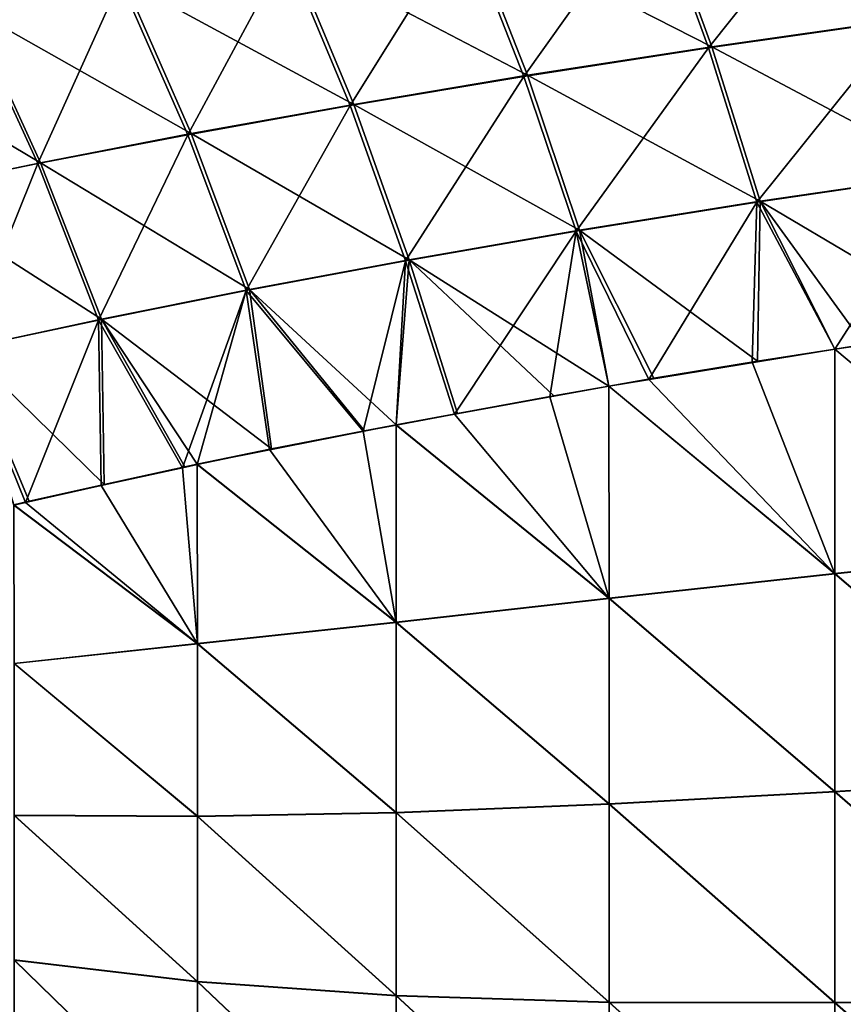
# Model space of a CAD drawing. Header units: metres. Extents: x -2 to 78, y -85 to 85.
# Tile 308 of 500: x 51.38 to 52.44, y -2.05 to -0.77. Entities that reach past the tile are written whole.
import ezdxf

# ---------------------------------------------------------------- set-up
doc = ezdxf.new("R2010")
doc.units = ezdxf.units.M
doc.layers.add('solid_20004802', color=7, linetype='CONTINUOUS')

msp = doc.modelspace()

# ---------------------------------------------------------------- linework, layer by layer
at = {"layer": 'solid_20004802'}
for points in [[(52.269962, -0.80958, -4.013554), (52.197647, -0.611387, -4.066089), (52.45578, -0.575838, -4.248753)], [(52.522137, -0.773654, -4.192904), (52.269962, -0.80958, -4.013554), (52.45578, -0.575838, -4.248753)], [(52.030502, -0.846686, -3.818971), (51.952614, -0.648064, -3.868079), (52.197647, -0.611387, -4.066089)], [(52.2743, -0.808179, 4.015736), (52.201992, -0.609921, 4.06882), (51.95731, -0.646503, 3.871415)], [(52.269962, -0.80958, -4.013554), (52.030502, -0.846686, -3.818971), (52.197647, -0.611387, -4.066089)], [(52.2743, -0.808179, 4.015736), (52.525898, -0.77245, 4.194558), (52.201992, -0.609921, 4.06882)], [(51.804928, -0.884448, -3.609848), (51.721912, -0.685339, -3.655467), (51.952614, -0.648064, -3.868079)], [(52.035183, -0.845179, 3.821784), (51.95731, -0.646503, 3.871415), (51.726654, -0.683817, 3.659431)], [(52.030502, -0.846686, -3.818971), (51.804928, -0.884448, -3.609848), (51.952614, -0.648064, -3.868079)], [(52.035183, -0.845179, 3.821784), (52.2743, -0.808179, 4.015736), (51.95731, -0.646503, 3.871415)], [(51.594418, -0.922338, -3.386889), (51.506752, -0.72268, -3.42901), (51.721912, -0.685339, -3.655467)], [(51.80965, -0.882955, 3.613404), (51.726654, -0.683817, 3.659431), (51.511177, -0.721361, 3.433617)], [(51.804928, -0.884448, -3.609848), (51.594418, -0.922338, -3.386889), (51.721912, -0.685339, -3.655467)], [(51.80965, -0.882955, 3.613404), (52.035183, -0.845179, 3.821784), (51.726654, -0.683817, 3.659431)], [(51.399651, -0.959865, -3.150949), (51.307838, -0.7596, -3.189581), (51.506752, -0.72268, -3.42901)], [(51.598808, -0.921005, 3.391309), (51.511177, -0.721361, 3.433617), (51.311596, -0.758636, 3.194834)], [(51.594418, -0.922338, -3.386889), (51.399651, -0.959865, -3.150949), (51.506752, -0.72268, -3.42901)], [(51.598808, -0.921005, 3.391309), (51.80965, -0.882955, 3.613404), (51.511177, -0.721361, 3.433617)], [(51.403366, -0.958828, 3.156326), (51.311596, -0.758636, 3.194834), (51.128201, -0.795147, 2.944063)], [(51.399651, -0.959865, -3.150949), (51.220829, -0.99657, -2.903035), (51.307838, -0.7596, -3.189581)], [(51.403366, -0.958828, 3.156326), (51.598808, -0.921005, 3.391309), (51.311596, -0.758636, 3.194834)], [(52.522137, -0.773654, -4.192904), (52.332825, -1.010153, -3.97371), (52.269962, -0.80958, -4.013554)], [(52.2743, -0.808179, 4.015736), (52.583717, -0.972561, 4.151265), (52.525898, -0.77245, 4.194558)], [(52.522137, -0.773654, -4.192904), (52.579945, -0.973716, -4.150155), (52.332825, -1.010153, -3.97371)], [(51.223633, -0.995915, 2.909394), (51.403366, -0.958828, 3.156326), (51.128201, -0.795147, 2.944063)], [(52.269962, -0.80958, -4.013554), (52.098042, -1.047828, -3.782082), (52.030502, -0.846686, -3.818971)], [(52.035183, -0.845179, 3.821784), (52.337177, -1.008801, 3.975303), (52.2743, -0.808179, 4.015736)], [(52.269962, -0.80958, -4.013554), (52.332825, -1.010153, -3.97371), (52.098042, -1.047828, -3.782082)], [(52.2743, -0.808179, 4.015736), (52.337177, -1.008801, 3.975303), (52.583717, -0.972561, 4.151265)], [(52.030502, -0.846686, -3.818971), (51.876736, -1.086219, -3.575906), (51.804928, -0.884448, -3.609848)], [(51.80965, -0.882955, 3.613404), (52.102741, -1.04636, 3.784338), (52.035183, -0.845179, 3.821784)], [(52.030502, -0.846686, -3.818971), (52.098042, -1.047828, -3.782082), (51.876736, -1.086219, -3.575906)], [(52.035183, -0.845179, 3.821784), (52.102741, -1.04636, 3.784338), (52.337177, -1.008801, 3.975303)], [(51.804928, -0.884448, -3.609848), (51.670033, -1.124803, -3.355831), (51.594418, -0.922338, -3.386889)], [(51.598808, -0.921005, 3.391309), (51.88147, -1.084741, 3.579037), (51.80965, -0.882955, 3.613404)], [(51.804928, -0.884448, -3.609848), (51.876736, -1.086219, -3.575906), (51.670033, -1.124803, -3.355831)], [(51.80965, -0.882955, 3.613404), (51.88147, -1.084741, 3.579037), (52.102741, -1.04636, 3.784338)], [(51.594418, -0.922338, -3.386889), (51.478607, -1.16308, -3.122695), (51.399651, -0.959865, -3.150949)], [(51.403366, -0.958828, 3.156326), (51.674419, -1.123448, 3.360075), (51.598808, -0.921005, 3.391309)], [(51.594418, -0.922338, -3.386889), (51.670033, -1.124803, -3.355831), (51.478607, -1.16308, -3.122695)], [(51.598808, -0.921005, 3.391309), (51.674419, -1.123448, 3.360075), (51.88147, -1.084741, 3.579037)], [(51.399651, -0.959865, -3.150949), (51.302685, -1.200569, -2.877527), (51.220829, -0.99657, -2.903035)], [(51.223633, -0.995915, 2.909394), (51.482296, -1.16197, 3.128241), (51.403366, -0.958828, 3.156326)], [(51.399651, -0.959865, -3.150949), (51.478607, -1.16308, -3.122695), (51.302685, -1.200569, -2.877527)], [(51.403366, -0.958828, 3.156326), (51.482296, -1.16197, 3.128241), (51.674419, -1.123448, 3.360075)], [(52.332825, -1.010153, -3.97371), (52.579945, -0.973716, -4.150155), (52.433788, -1.200958, -3.984376)], [(52.614605, -1.173228, 4.113806), (52.583717, -0.972561, 4.151265), (52.337177, -1.008801, 3.975303)], [(52.579945, -0.973716, -4.150155), (52.464752, -1.196173, -4.007461), (52.433788, -1.200958, -3.984376)], [(51.223633, -0.995915, 2.909394), (51.305443, -1.199785, 2.884437), (51.482296, -1.16197, 3.128241)], [(52.333309, -1.216384, 3.906779), (52.337177, -1.008801, 3.975303), (52.102741, -1.04636, 3.784338)], [(52.333309, -1.216384, 3.906779), (52.433796, -1.200612, 3.984481), (52.337177, -1.008801, 3.975303)], [(52.47205, -1.194722, 4.012934), (52.614605, -1.173228, 4.113806), (52.337177, -1.008801, 3.975303)], [(52.433796, -1.200612, 3.984481), (52.47205, -1.194722, 4.012934), (52.337177, -1.008801, 3.975303)], [(52.098042, -1.047828, -3.782082), (52.332825, -1.010153, -3.97371), (52.19268, -1.240011, -3.790147)], [(52.332825, -1.010153, -3.97371), (52.326393, -1.217874, -3.901154), (52.19268, -1.240011, -3.790147)], [(52.332825, -1.010153, -3.97371), (52.433788, -1.200958, -3.984376), (52.326393, -1.217874, -3.901154)], [(51.876736, -1.086219, -3.575906), (52.098042, -1.047828, -3.782082), (51.940586, -1.285349, -3.555702)], [(52.140755, -1.248721, 3.744745), (52.102741, -1.04636, 3.784338), (51.88147, -1.084741, 3.579037)], [(52.098042, -1.047828, -3.782082), (52.064148, -1.26273, -3.674934), (51.940586, -1.285349, -3.555702)], [(52.098042, -1.047828, -3.782082), (52.140705, -1.249066, -3.744594), (52.064148, -1.26273, -3.674934)], [(52.098042, -1.047828, -3.782082), (52.19268, -1.240011, -3.790147), (52.140705, -1.249066, -3.744594)], [(52.198887, -1.238583, 3.795606), (52.333309, -1.216384, 3.906779), (52.102741, -1.04636, 3.784338)], [(52.140755, -1.248721, 3.744745), (52.198887, -1.238583, 3.795606), (52.102741, -1.04636, 3.784338)], [(51.670033, -1.124803, -3.355831), (51.876736, -1.086219, -3.575906), (51.821991, -1.307419, -3.432737)], [(51.864624, -1.299095, 3.478085), (51.88147, -1.084741, 3.579037), (51.674419, -1.123448, 3.360075)], [(51.876736, -1.086219, -3.575906), (51.864578, -1.299477, -3.477903), (51.821991, -1.307419, -3.432737)], [(51.876736, -1.086219, -3.575906), (51.940586, -1.285349, -3.555702), (51.864578, -1.299477, -3.477903)], [(51.864624, -1.299095, 3.478085), (51.944115, -1.284374, 3.559338), (51.88147, -1.084741, 3.579037)], [(52.069187, -1.261505, 3.679718), (52.140755, -1.248721, 3.744745), (51.88147, -1.084741, 3.579037)], [(51.944115, -1.284374, 3.559338), (52.069187, -1.261505, 3.679718), (51.88147, -1.084741, 3.579037)], [(51.587269, -1.354824, -3.159636), (51.478607, -1.16308, -3.122695), (51.670033, -1.124803, -3.355831)], [(51.703133, -1.330307, 3.299989), (51.674419, -1.123448, 3.360075), (51.482296, -1.16197, 3.128241)], [(51.606625, -1.350716, -3.183842), (51.587269, -1.354824, -3.159636), (51.670033, -1.124803, -3.355831)], [(51.70052, -1.331279, -3.296778), (51.606625, -1.350716, -3.183842), (51.670033, -1.124803, -3.355831)], [(51.70052, -1.331279, -3.296778), (51.670033, -1.124803, -3.355831), (51.821991, -1.307419, -3.432737)], [(51.823704, -1.306681, 3.434727), (51.864624, -1.299095, 3.478085), (51.674419, -1.123448, 3.360075)], [(51.703133, -1.330307, 3.299989), (51.823704, -1.306681, 3.434727), (51.674419, -1.123448, 3.360075)], [(51.383629, -1.399884, -2.883147), (51.302685, -1.200569, -2.877527), (51.478607, -1.16308, -3.122695)], [(51.486008, -1.376379, 3.027591), (51.482296, -1.16197, 3.128241), (51.305443, -1.199785, 2.884437)], [(51.481926, -1.37774, -3.021853), (51.383629, -1.399884, -2.883147), (51.478607, -1.16308, -3.122695)], [(51.587269, -1.354824, -3.159636), (51.481926, -1.37774, -3.021853), (51.478607, -1.16308, -3.122695)], [(51.606667, -1.35025, 3.18408), (51.703133, -1.330307, 3.299989), (51.482296, -1.16197, 3.128241)], [(51.590672, -1.353641, 3.164099), (51.606667, -1.35025, 3.18408), (51.482296, -1.16197, 3.128241)], [(51.486008, -1.376379, 3.027591), (51.590672, -1.353641, 3.164099), (51.482296, -1.16197, 3.128241)], [(52.433796, -1.200612, 3.984481), (52.741993, -1.155209, 4.197276), (52.47205, -1.194722, 4.012934)], [(52.742027, -1.459249, 4.106331), (52.741993, -1.155209, 4.197276), (52.433796, -1.200612, 3.984481)], [(51.383629, -1.399884, -2.883147), (51.368553, -1.403326, -2.86092), (51.302685, -1.200569, -2.877527)], [(51.388474, -1.398296, 2.890455), (51.486008, -1.376379, 3.027591), (51.305443, -1.199785, 2.884437)], [(51.3685, -1.402851, 2.861069), (51.388474, -1.398296, 2.890455), (51.305443, -1.199785, 2.884437)], [(52.140755, -1.248721, 3.744745), (52.433796, -1.200612, 3.984481), (52.198887, -1.238583, 3.795606)], [(52.433861, -1.492035, 3.88969), (52.433796, -1.200612, 3.984481), (52.140755, -1.248721, 3.744745)], [(52.198887, -1.238583, 3.795606), (52.433796, -1.200612, 3.984481), (52.333309, -1.216384, 3.906779)], [(52.433861, -1.492321, -3.889585), (52.326393, -1.217874, -3.901154), (52.433788, -1.200958, -3.984376)], [(52.742027, -1.459472, -4.106256), (52.433788, -1.200958, -3.984376), (52.464752, -1.196173, -4.007461)], [(52.742027, -1.459472, -4.106256), (52.433861, -1.492321, -3.889585), (52.433788, -1.200958, -3.984376)], [(52.742027, -1.459249, 4.106331), (52.433796, -1.200612, 3.984481), (52.433861, -1.492035, 3.88969)], [(52.433861, -1.492321, -3.889585), (52.19268, -1.240011, -3.790147), (52.326393, -1.217874, -3.901154)], [(52.433861, -1.492321, -3.889585), (52.140705, -1.249066, -3.744594), (52.19268, -1.240011, -3.790147)], [(51.864624, -1.299095, 3.478085), (52.140755, -1.248721, 3.744745), (51.944115, -1.284374, 3.559338)], [(52.140896, -1.524301, 3.646322), (52.140755, -1.248721, 3.744745), (51.864624, -1.299095, 3.478085)], [(51.944115, -1.284374, 3.559338), (52.140755, -1.248721, 3.744745), (52.069187, -1.261505, 3.679718)], [(52.140896, -1.524608, -3.646199), (52.064148, -1.26273, -3.674934), (52.140705, -1.249066, -3.744594)], [(52.433861, -1.492321, -3.889585), (52.140896, -1.524608, -3.646199), (52.140705, -1.249066, -3.744594)], [(52.433861, -1.492035, 3.88969), (52.140755, -1.248721, 3.744745), (52.140896, -1.524301, 3.646322)], [(52.140896, -1.524608, -3.646199), (51.940586, -1.285349, -3.555702), (52.064148, -1.26273, -3.674934)], [(52.140896, -1.524608, -3.646199), (51.864578, -1.299477, -3.477903), (51.940586, -1.285349, -3.555702)], [(51.606667, -1.35025, 3.18408), (51.864624, -1.299095, 3.478085), (51.703133, -1.330307, 3.299989)], [(51.864738, -1.55512, 3.376451), (51.864624, -1.299095, 3.478085), (51.606667, -1.35025, 3.18408)], [(51.703133, -1.330307, 3.299989), (51.864624, -1.299095, 3.478085), (51.823704, -1.306681, 3.434727)], [(51.864738, -1.555494, -3.376286), (51.821991, -1.307419, -3.432737), (51.864578, -1.299477, -3.477903)], [(52.140896, -1.524608, -3.646199), (51.864738, -1.555494, -3.376286), (51.864578, -1.299477, -3.477903)], [(52.140896, -1.524301, 3.646322), (51.864624, -1.299095, 3.478085), (51.864738, -1.55512, 3.376451)], [(51.864738, -1.555494, -3.376286), (51.70052, -1.331279, -3.296778), (51.821991, -1.307419, -3.432737)], [(51.864738, -1.555494, -3.376286), (51.606625, -1.350716, -3.183842), (51.70052, -1.331279, -3.296778)], [(51.3685, -1.402851, 2.861069), (51.606667, -1.35025, 3.18408), (51.388474, -1.398296, 2.890455)], [(51.606918, -1.583099, 3.080175), (51.606667, -1.35025, 3.18408), (51.3685, -1.402851, 2.861069)], [(51.388474, -1.398296, 2.890455), (51.606667, -1.35025, 3.18408), (51.486008, -1.376379, 3.027591)], [(51.606918, -1.583614, -3.079921), (51.481926, -1.37774, -3.021853), (51.587269, -1.354824, -3.159636)], [(51.486008, -1.376379, 3.027591), (51.606667, -1.35025, 3.18408), (51.590672, -1.353641, 3.164099)], [(51.606918, -1.583614, -3.079921), (51.587269, -1.354824, -3.159636), (51.606625, -1.350716, -3.183842)], [(51.864738, -1.555494, -3.376286), (51.606918, -1.583614, -3.079921), (51.606625, -1.350716, -3.183842)], [(51.864738, -1.55512, 3.376451), (51.606667, -1.35025, 3.18408), (51.606918, -1.583099, 3.080175)], [(51.606918, -1.583614, -3.079921), (51.383629, -1.399884, -2.883147), (51.481926, -1.37774, -3.021853)], [(51.368855, -1.608776, 2.755927), (51.606918, -1.583099, 3.080175), (51.3685, -1.402851, 2.861069)], [(51.606918, -1.583614, -3.079921), (51.368553, -1.403326, -2.86092), (51.383629, -1.399884, -2.883147)], [(51.368855, -1.609137, -2.755725), (51.368553, -1.403326, -2.86092), (51.606918, -1.583614, -3.079921)], [(52.742027, -1.75561, 3.993465), (52.742027, -1.459249, 4.106331), (52.433861, -1.492035, 3.88969)], [(52.742027, -1.459472, -4.106256), (52.742027, -1.755827, -3.993373), (52.433861, -1.492321, -3.889585)], [(52.433861, -1.77528, 3.773738), (52.433861, -1.492035, 3.88969), (52.140896, -1.524301, 3.646322)], [(52.433861, -1.492321, -3.889585), (52.433861, -1.775557, -3.773612), (52.140896, -1.524608, -3.646199)], [(52.742027, -1.75561, 3.993465), (52.433861, -1.492035, 3.88969), (52.433861, -1.77528, 3.773738)], [(52.742027, -1.755827, -3.993373), (52.433861, -1.775557, -3.773612), (52.433861, -1.492321, -3.889585)], [(52.140896, -1.79123, 3.527802), (52.140896, -1.524301, 3.646322), (51.864738, -1.55512, 3.376451)], [(52.140896, -1.524608, -3.646199), (52.140896, -1.791527, -3.527657), (51.864738, -1.555494, -3.376286)], [(52.433861, -1.77528, 3.773738), (52.140896, -1.524301, 3.646322), (52.140896, -1.79123, 3.527802)], [(52.433861, -1.775557, -3.773612), (52.140896, -1.791527, -3.527657), (52.140896, -1.524608, -3.646199)], [(51.864738, -1.802382, 3.256135), (51.864738, -1.55512, 3.376451), (51.606918, -1.583099, 3.080175)], [(51.864738, -1.555494, -3.376286), (51.864738, -1.802742, -3.255943), (51.606918, -1.583614, -3.079921)], [(52.140896, -1.79123, 3.527802), (51.864738, -1.55512, 3.376451), (51.864738, -1.802382, 3.256135)], [(52.140896, -1.791527, -3.527657), (51.864738, -1.802742, -3.255943), (51.864738, -1.555494, -3.376286)], [(51.368855, -1.608776, 2.755927), (51.606918, -1.807224, 2.959188), (51.606918, -1.583099, 3.080175)], [(51.368855, -1.609137, -2.755725), (51.606918, -1.583614, -3.079921), (51.606918, -1.807719, -2.958896)], [(51.864738, -1.802382, 3.256135), (51.606918, -1.583099, 3.080175), (51.606918, -1.807224, 2.959188)], [(51.864738, -1.802742, -3.255943), (51.606918, -1.807719, -2.958896), (51.606918, -1.583614, -3.079921)], [(51.368855, -1.805966, 2.6358), (51.606918, -1.807224, 2.959188), (51.368855, -1.608776, 2.755927)], [(51.368855, -1.609137, -2.755725), (51.606918, -1.807719, -2.958896), (51.368855, -1.806311, -2.635573)], [(52.742027, -2.04293, 3.859243), (52.742027, -1.75561, 3.993465), (52.433861, -1.77528, 3.773738)], [(52.742027, -1.755827, -3.993373), (52.742027, -2.04314, -3.859136), (52.433861, -1.775557, -3.773612)], [(52.433861, -2.049193, 3.637192), (52.433861, -1.77528, 3.773738), (52.140896, -1.79123, 3.527802)], [(52.433861, -1.775557, -3.773612), (52.433861, -2.049459, -3.637047), (52.140896, -1.791527, -3.527657)], [(52.742027, -2.04293, 3.859243), (52.433861, -1.77528, 3.773738), (52.433861, -2.049193, 3.637192)], [(52.742027, -2.04314, -3.859136), (52.433861, -2.049459, -3.637047), (52.433861, -1.775557, -3.773612)], [(51.864738, -2.039999, 3.117743), (51.864738, -1.802382, 3.256135), (51.606918, -1.807224, 2.959188)], [(52.140896, -2.048614, 3.389774), (52.140896, -1.79123, 3.527802), (51.864738, -1.802382, 3.256135)], [(52.140896, -1.791527, -3.527657), (52.140896, -2.048899, -3.389607), (51.864738, -1.802742, -3.255943)], [(52.140896, -2.048614, 3.389774), (51.864738, -1.802382, 3.256135), (51.864738, -2.039999, 3.117743)], [(52.433861, -2.049193, 3.637192), (52.140896, -1.79123, 3.527802), (52.140896, -2.048614, 3.389774)], [(52.433861, -2.049459, -3.637047), (52.140896, -2.048899, -3.389607), (52.140896, -1.791527, -3.527657)], [(51.368855, -1.805966, 2.6358), (51.606918, -2.021764, 2.82192), (51.606918, -1.807224, 2.959188)], [(51.368855, -1.993854, 2.50159), (51.606918, -2.021764, 2.82192), (51.368855, -1.805966, 2.6358)], [(51.368855, -1.806311, -2.635573), (51.606918, -1.807719, -2.958896), (51.606918, -2.022237, -2.821593)], [(51.368855, -1.806311, -2.635573), (51.606918, -2.022237, -2.821593), (51.368855, -1.994181, -2.501338)], [(51.864738, -1.802742, -3.255943), (51.864738, -2.040344, -3.117525), (51.606918, -1.807719, -2.958896)], [(51.864738, -2.039999, 3.117743), (51.606918, -1.807224, 2.959188), (51.606918, -2.021764, 2.82192)], [(51.864738, -2.040344, -3.117525), (51.606918, -2.022237, -2.821593), (51.606918, -1.807719, -2.958896)], [(52.140896, -2.048899, -3.389607), (51.864738, -2.040344, -3.117525), (51.864738, -1.802742, -3.255943)], [(51.368855, -1.993854, 2.50159), (51.606918, -2.225541, 2.669129), (51.606918, -2.021764, 2.82192)], [(51.368855, -2.171436, 2.354014), (51.606918, -2.225541, 2.669129), (51.368855, -1.993854, 2.50159)], [(51.368855, -1.994181, -2.501338), (51.606918, -2.022237, -2.821593), (51.606918, -2.225988, -2.668767)], [(51.368855, -1.994181, -2.501338), (51.606918, -2.225988, -2.668767), (51.368855, -2.171744, -2.353738)], [(51.864738, -2.266652, 2.962044), (51.606918, -2.021764, 2.82192), (51.606918, -2.225541, 2.669129)], [(51.864738, -2.266652, 2.962044), (51.864738, -2.039999, 3.117743), (51.606918, -2.021764, 2.82192)], [(51.864738, -2.26698, -2.9618), (51.606918, -2.225988, -2.668767), (51.606918, -2.022237, -2.821593)], [(51.864738, -2.040344, -3.117525), (51.864738, -2.26698, -2.9618), (51.606918, -2.022237, -2.821593)], [(52.140896, -2.295028, 3.233001), (51.864738, -2.039999, 3.117743), (51.864738, -2.266652, 2.962044)], [(52.140896, -2.295028, 3.233001), (52.140896, -2.048614, 3.389774), (51.864738, -2.039999, 3.117743)], [(52.140896, -2.2953, -3.232814), (51.864738, -2.26698, -2.9618), (51.864738, -2.040344, -3.117525)], [(52.140896, -2.048899, -3.389607), (52.140896, -2.2953, -3.232814), (51.864738, -2.040344, -3.117525)], [(52.742027, -2.319673, 3.704383), (52.742027, -2.04293, 3.859243), (52.433861, -2.049193, 3.637192)], [(52.742027, -2.04314, -3.859136), (52.742027, -2.319875, -3.70426), (52.433861, -2.049459, -3.637047)], [(52.433861, -2.312278, 3.4808), (52.140896, -2.048614, 3.389774), (52.140896, -2.295028, 3.233001)], [(52.433861, -2.312278, 3.4808), (52.433861, -2.049193, 3.637192), (52.140896, -2.048614, 3.389774)], [(52.433861, -2.312533, -3.480635), (52.140896, -2.2953, -3.232814), (52.140896, -2.048899, -3.389607)], [(52.433861, -2.049459, -3.637047), (52.433861, -2.312533, -3.480635), (52.140896, -2.048899, -3.389607)], [(52.742027, -2.319673, 3.704383), (52.433861, -2.049193, 3.637192), (52.433861, -2.312278, 3.4808)], [(52.742027, -2.319875, -3.70426), (52.433861, -2.312533, -3.480635), (52.433861, -2.049459, -3.637047)]]:
    msp.add_3dface(points, dxfattribs=at)

doc.saveas('drawing.dxf')
